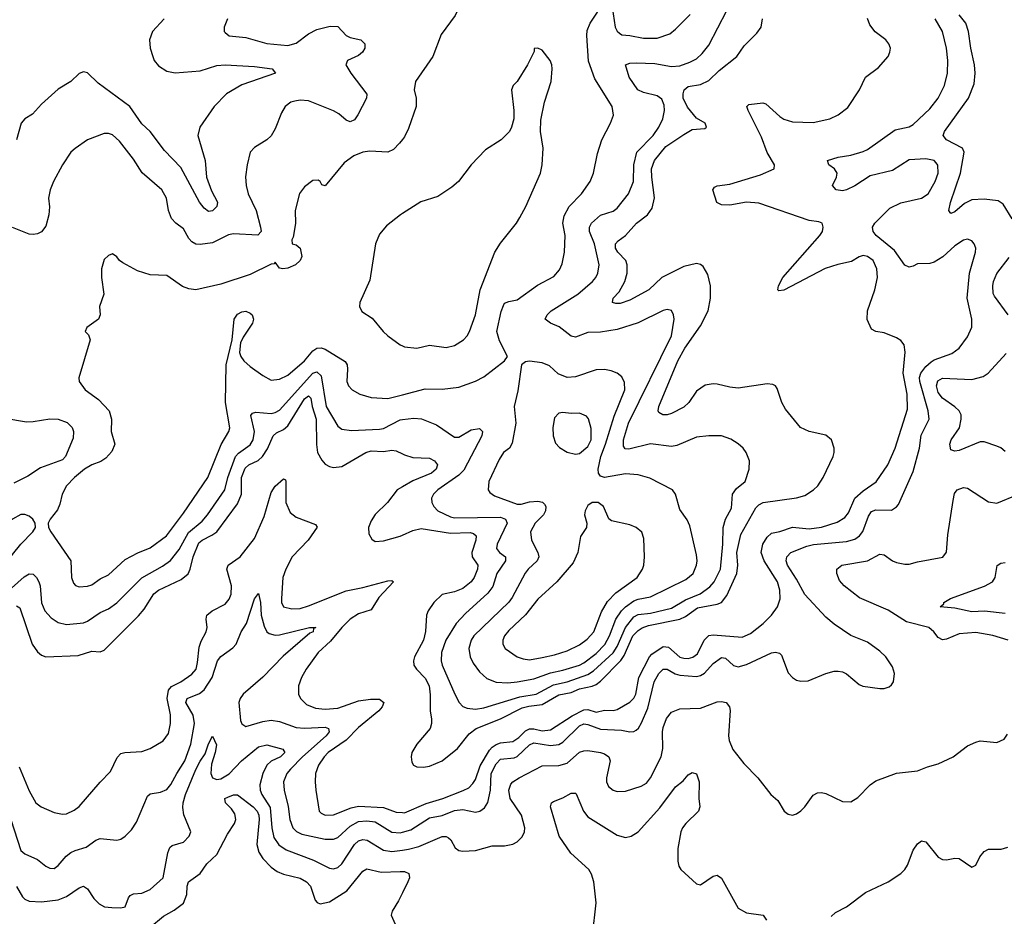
# Model space of a CAD drawing. Header units: inches. Extents: x 1694797 to 1849917, y 907313 to 1017959.
# Tile 390 of 656: x 1738165 to 1742886, y 980665 to 984966. Entities that reach past the tile are written whole.
import ezdxf

# ---------------------------------------------------------------- set-up
doc = ezdxf.new("R2010")
doc.units = ezdxf.units.IN
doc.header["$MEASUREMENT"] = 0
doc.layers.add('B7938', color=7, linetype='Continuous')
doc.layers.add('B7948', color=7, linetype='Continuous')

msp = doc.modelspace()

# ---------------------------------------------------------------- linework, layer by layer
at = {"layer": 'B7938', "color": 5}
for points, elevation in [([(1739161.1, 984970), (1739146, 984930), (1739145.5, 984910), (1739150, 984904), (1739170, 984888.9), (1739250, 984879.7), (1739350, 984851.8), (1739450, 984841.3), (1739490, 984853.2), (1739550, 984897.3), (1739590, 984918.5), (1739654.3, 984934.3), (1739690, 984933.4), (1739730.7, 984890.7), (1739750, 984881), (1739800.7, 984870), (1739820.3, 984850), (1739820.3, 984830), (1739808.8, 984810), (1739790, 984794.8), (1739737.3, 984770), (1739728.5, 984750), (1739752.2, 984710), (1739828.7, 984608.7), (1739827.4, 984590), (1739786.2, 984510), (1739770, 984485.3), (1739750, 984475.6), (1739730, 984483.6), (1739694.8, 984514.8), (1739670, 984528.3), (1739550, 984575.9), (1739510, 984579.3), (1739484.3, 984575.7), (1739464.9, 984570), (1739438.4, 984550), (1739420.5, 984519.5), (1739390, 984442.7), (1739370, 984409.4), (1739350, 984389.6), (1739290, 984352.3), (1739270.6, 984330), (1739255.8, 984270), (1739247.5, 984212.5), (1739250.2, 984170), (1739260.7, 984130), (1739299.1, 984050), (1739319.4, 983970), (1739323.2, 983950), (1739307.3, 983932.7), (1739190, 983938.7), (1739166, 983934), (1739090, 983895.3), (1739030, 983888.3), (1739010, 983889.8), (1738990, 983899.8), (1738975.8, 983915.8), (1738950, 983963.1), (1738912.8, 983990), (1738893, 984013), (1738877.8, 984050), (1738868.4, 984110), (1738846.3, 984150), (1738751.5, 984231.5), (1738710, 984296.9), (1738643.3, 984383.3), (1738610, 984413.6), (1738590, 984420.5), (1738570, 984419.7), (1738490, 984389.7), (1738430, 984348.4), (1738410, 984329.7), (1738370.2, 984269.8), (1738326.5, 984190), (1738310.3, 984150), (1738303.6, 984110), (1738307.8, 984067.8), (1738304.7, 984030), (1738290, 983975.1), (1738270, 983947.6), (1738250, 983938), (1738230, 983935.1), (1738210, 983937.6), (1738130, 983969.7)], 840), ([(1738856.9, 984970), (1738802.2, 984910), (1738787.3, 984870), (1738790.2, 984830), (1738802.6, 984790), (1738810.2, 984770), (1738830, 984744), (1738870, 984719.3), (1738910, 984710.9), (1739030, 984719.8), (1739110, 984746.2), (1739150, 984750.1), (1739290, 984741.7), (1739376, 984730), (1739390.8, 984710), (1739230, 984653.1), (1739156.1, 984610), (1739097.6, 984550), (1739028.2, 984450), (1739018.8, 984410), (1739054.2, 984290), (1739060.5, 984210), (1739084.4, 984144.4), (1739112.7, 984090), (1739110.3, 984070), (1739090, 984049.7), (1739070, 984045.7), (1739050, 984061.6), (1739027.8, 984090), (1738937.1, 984257.1), (1738859.1, 984339.1), (1738790, 984428.9), (1738750, 984466.8), (1738692.8, 984550), (1738541, 984661), (1738490, 984711.2), (1738470, 984715.1), (1738450, 984707), (1738410.6, 984670), (1738350, 984632.8), (1738270, 984561.3), (1738226.8, 984513.2), (1738190.2, 984489.8), (1738171.6, 984470), (1738150.2, 984389.8)], 820), ([(1740000, 984390.6), (1739986.8, 984373.2), (1739957, 984343), (1739930.2, 984329.8), (1739844.2, 984335.8), (1739810, 984329.8), (1739767.3, 984312.7), (1739720.3, 984279.7), (1739630, 984169.6), (1739613.2, 984173.2), (1739605.2, 984190), (1739596.1, 984196.1), (1739570, 984194.8), (1739530, 984163.5), (1739507.2, 984132.8), (1739486, 984050), (1739488.2, 983988.2), (1739476.7, 983923.3), (1739470.5, 983910), (1739470.8, 983890.8), (1739490, 983886), (1739510, 983870.5), (1739518.4, 983830), (1739510.5, 983810), (1739488, 983790), (1739450, 983774), (1739426, 983770), (1739410, 983774), (1739390, 983802), (1739385.5, 983794.5), (1739370, 983792.8), (1739270, 983743.5), (1739130, 983696.8), (1739010, 983669.8), (1738975.4, 983675.4), (1738946.1, 983686.1), (1738870, 983739.1), (1738790, 983742), (1738730, 983761.6), (1738659.1, 983799.1), (1738644, 983810), (1738630, 983828.7), (1738610, 983842), (1738590, 983835.3), (1738570, 983815.3), (1738556.3, 983770), (1738557.1, 983730), (1738568, 983650), (1738547.7, 983590), (1738550.5, 983550), (1738543, 983530), (1738487.3, 983490), (1738478.8, 983470), (1738494, 983454), (1738503, 983430), (1738448.6, 983248.6), (1738450.4, 983230), (1738478, 983190), (1738543.4, 983143.4), (1738593.1, 983090), (1738605.6, 983050), (1738603.8, 982990), (1738620.4, 982930), (1738605.9, 982894.1), (1738577.8, 982862.2), (1738553.7, 982846.3), (1738510, 982830.7), (1738476, 982810), (1738427.1, 982770), (1738389.1, 982730), (1738368.9, 982690), (1738357.4, 982642.6), (1738345.5, 982614.5), (1738310.7, 982570), (1738300.7, 982550), (1738302.8, 982530), (1738314, 982510), (1738410.2, 982370.2), (1738413.8, 982290), (1738422.7, 982262.7), (1738432.4, 982252.4), (1738450, 982246), (1738490, 982248.5), (1738510, 982255.6), (1738550, 982284.1), (1738590, 982303.2), (1738670, 982376.6), (1738731.4, 982408.6), (1738790, 982432.1), (1738869, 982490), (1738950, 982598.4), (1739067.7, 982770), (1739131.3, 982928.7), (1739167.2, 982990), (1739171.9, 983008.1), (1739152.5, 983130), (1739155.2, 983310), (1739184, 983430), (1739193.6, 983530), (1739210, 983553.4), (1739230, 983564.9), (1739250, 983567.3), (1739270, 983558.8), (1739278.8, 983550), (1739285.5, 983530), (1739281.3, 983510), (1739236.2, 983443.8), (1739224.2, 983415.8), (1739219.3, 983370), (1739225.8, 983350), (1739239.3, 983330), (1739270, 983302.6), (1739330, 983258.5), (1739370, 983236.9), (1739410, 983242.2), (1739450, 983260.1), (1739530, 983330.1), (1739570, 983377.9), (1739590, 983390.1), (1739610, 983391.5), (1739630, 983384.8), (1739726.3, 983326.3), (1739735, 983310), (1739737.1, 983290), (1739733.6, 983230), (1739741.5, 983210), (1739759.5, 983190), (1739796.3, 983170), (1739850, 983154.2), (1739930, 983148.5), (1740000, 983166.9)], 860), ([(1740000, 984035.9), (1739990.3, 984029.7), (1739923.6, 983976.4), (1739890, 983937), (1739870.3, 983890), (1739843.7, 983716.3), (1739796.3, 983610), (1739794, 983590), (1739805.8, 983565.8), (1739854.6, 983534.6), (1739908.2, 983470), (1739930.5, 983450), (1739990, 983405.5), (1740000, 983401)], 880), ([(1738048.3, 982171.7), (1738186.3, 982293.7), (1738210, 982307.9), (1738230, 982305.5), (1738245.5, 982290), (1738256.8, 982270), (1738262.8, 982250), (1738269.1, 982169.1), (1738285, 982130), (1738316.1, 982096.1), (1738350, 982074.2), (1738390, 982065.4), (1738470, 982072.9), (1738490, 982080.2), (1738550, 982122.7), (1738590, 982139.8), (1738630, 982168.6), (1738750, 982288.1), (1738850, 982344.7), (1738888.2, 982371.8), (1738930, 982424.2), (1738974.3, 982505.7), (1739039.9, 982560.1), (1739065.8, 982590), (1739148.4, 982710), (1739162.9, 982770), (1739199.4, 982870), (1739213.4, 982886.6), (1739270, 982926.1), (1739285, 982950), (1739290.4, 982990), (1739273.2, 983066.8), (1739281.1, 983078.9), (1739296.4, 983083.6), (1739370, 983076.4), (1739390, 983081.4), (1739410, 983093.5), (1739570, 983270.1), (1739590, 983276.4), (1739610, 983257.7), (1739634.1, 983110), (1739690, 983016.5), (1739710, 983002.2), (1739755.3, 982995.3), (1739890, 983001.6), (1739910, 983005.3), (1739990, 983047), (1740000, 983048.2)], 840), ([(1738150, 982155), (1738165.3, 982145.3), (1738224.1, 981970), (1738250, 981933), (1738270, 981917.1), (1738290.2, 981910.2), (1738444.4, 981915.6), (1738510, 981936.5), (1738550, 981934.3), (1738570, 981941.5), (1738734.3, 982105.7), (1738761, 982139), (1738807.5, 982212.5), (1738831.2, 982228.8), (1738939.1, 982280.9), (1738972, 982308), (1738982.5, 982330), (1738997.1, 982390), (1739024.2, 982455.8), (1739039.2, 982470), (1739086.8, 982493.2), (1739110.5, 982510), (1739210, 982643.8), (1739228.1, 982690), (1739228.1, 982770), (1739245.5, 982814.5), (1739264.3, 982830), (1739308.6, 982851.4), (1739329.2, 982870.8), (1739353.1, 982906.9), (1739380.7, 982970), (1739396.5, 982983.5), (1739430, 982999.6), (1739450, 983017.3), (1739530, 983147.6), (1739550, 983161.9), (1739560.8, 983150), (1739567.4, 983110), (1739586.9, 983050), (1739587.4, 982927.4), (1739592.7, 982890), (1739613, 982853), (1739630, 982834.5), (1739650, 982822.2), (1739670, 982817.1), (1739710, 982823), (1739825.3, 982890), (1739850, 982898.4), (1739910, 982894.7), (1739950, 982901.4), (1739970, 982897.9), (1740000, 982883.1)], 820), ([(1738093.7, 983053.7), (1738197.3, 983037.3), (1738230, 983038), (1738310, 983050.9), (1738350, 983049.4), (1738392.9, 983032.9), (1738415.8, 983010), (1738423.6, 982990), (1738421.7, 982958.3), (1738384.1, 982870), (1738370, 982855), (1738263.9, 982816.1), (1738204.4, 982775.6), (1738137.2, 982742.8)], 840), ([(1738161.5, 981381.5), (1738210, 981266.7), (1738242, 981210), (1738268, 981190), (1738330, 981162.5), (1738370, 981155), (1738390, 981157.2), (1738426.6, 981173.4), (1738450, 981191.3), (1738550, 981308.8), (1738600.5, 981359.5), (1738632.9, 981427.1), (1738650, 981446.3), (1738669, 981451), (1738750, 981455), (1738790, 981470.2), (1738852.6, 981507.4), (1738877.8, 981542.2), (1738888.5, 981590), (1738888.1, 981631.9), (1738872.7, 981710), (1738878.8, 981750), (1738892.9, 981767.1), (1738936.8, 981790), (1738990, 981825.7), (1739010.3, 981849.7), (1739017.9, 981882.1), (1739024.8, 981955.2), (1739035.2, 981984.8), (1739059.5, 982030), (1739064.3, 982050), (1739059, 982090), (1739062.8, 982110), (1739088.4, 982130), (1739150, 982161.7), (1739170, 982186.9), (1739179.3, 982210), (1739180.7, 982250), (1739157.9, 982330), (1739165.2, 982350), (1739222.4, 982390), (1739290, 982476.6), (1739337.2, 982582.8), (1739370, 982698.5), (1739390, 982727.5), (1739430, 982763.1), (1739438.8, 982758.8), (1739440.8, 982750), (1739441.2, 982650), (1739462.4, 982602.4), (1739490, 982579.8), (1739583.6, 982543.6), (1739591.2, 982531.2), (1739547.4, 982470), (1739471.9, 982390), (1739440.9, 982330), (1739427.4, 982290), (1739420.5, 982190), (1739421, 982170), (1739430.2, 982150.2), (1739470, 982139.4), (1739510, 982142.1), (1739550, 982153.7), (1739730, 982225.8), (1739810, 982241.5), (1739930, 982274.2), (1739950, 982275.5), (1739958, 982270), (1739886.3, 982193.7), (1739850, 982134.8), (1739790, 982116.1), (1739749, 982090), (1739710, 982051.1), (1739655.8, 981984.2), (1739596, 981930), (1739538.8, 981850), (1739516.5, 981810), (1739501.8, 981770), (1739502.2, 981730), (1739511.2, 981710), (1739540.5, 981680.5), (1739583, 981663), (1739630, 981658.9), (1739690, 981663.9), (1739790, 981699.1), (1739846.8, 981706.8), (1739890, 981706), (1739910.9, 981690), (1739903, 981670), (1739887.3, 981650), (1739790.1, 981570), (1739730.8, 981509.2), (1739644.6, 981450), (1739625, 981430), (1739597.8, 981390), (1739583.8, 981350), (1739581, 981310), (1739585.2, 981270), (1739601.3, 981170), (1739610, 981160.3), (1739630, 981150.2), (1739670, 981152.1), (1739754.3, 981185.7), (1739790, 981193.1), (1739910, 981187.2), (1739970, 981163.9), (1740000, 981162.2)], 780), ([(1740000, 982724.3), (1739975.3, 982710), (1739929.3, 982650), (1739870, 982591.6), (1739850, 982562.3), (1739837.6, 982530), (1739839, 982499), (1739853.4, 982473.4), (1739870, 982463.5), (1739910, 982465.9), (1739990, 982489.2), (1740000, 982493.7)], 820), ([(1738122.2, 981130), (1738170, 980980.4), (1738190, 980964), (1738250, 980938), (1738290, 980905.3), (1738310, 980895.3), (1738330, 980893.7), (1738350, 980908.7), (1738387, 980953), (1738410, 980970.3), (1738430, 980981.3), (1738482.8, 980997.2), (1738530, 981030.4), (1738550, 981038.4), (1738630, 981030.3), (1738650, 981035.3), (1738670, 981048.8), (1738700.8, 981079.2), (1738724.2, 981115.8), (1738778, 981242), (1738790, 981252.9), (1738840.2, 981259.8), (1738870, 981273.7), (1738890, 981296.9), (1738917.6, 981350), (1738957.5, 981410), (1738985.3, 981490), (1739003.7, 981590), (1738996.9, 981630), (1738961.2, 981690), (1738968.2, 981710), (1739027, 981733), (1739050, 981751.6), (1739087.5, 981810), (1739113.2, 981890), (1739130, 981911.3), (1739187.3, 981952.7), (1739202.8, 981970), (1739227.1, 982030), (1739252.4, 982070), (1739290, 982188), (1739310, 982213.4), (1739319, 982170), (1739322.5, 982110), (1739336.8, 982056.8), (1739349.4, 982030), (1739361.7, 982021.7), (1739390, 982014.1), (1739410, 982015), (1739555.3, 982050), (1739584.7, 982050), (1739574.2, 982045.8), (1739571.5, 982030), (1739556.7, 982023.3), (1739427.7, 981912.3), (1739330, 981812.1), (1739236.5, 981730), (1739222, 981710), (1739215.6, 981690), (1739224.1, 981604.1), (1739230, 981587.7), (1739250, 981575.8), (1739330, 981599.7), (1739370, 981605.8), (1739410, 981599), (1739490.6, 981570.6), (1739530, 981567.8), (1739630, 981571.9), (1739645.4, 981565.4), (1739648.7, 981550), (1739634, 981530), (1739521.6, 981430), (1739463.3, 981370), (1739446, 981350), (1739430.1, 981310), (1739432.8, 981270), (1739452.4, 981192.4), (1739460.1, 981130), (1739474.4, 981090), (1739491.4, 981071.4), (1739518.2, 981058.2), (1739630, 981035.4), (1739670, 981035.1), (1739690, 981043.2), (1739750, 981098.1), (1739790, 981119.3), (1739830, 981122.7), (1739870, 981117.7), (1739948.6, 981068.6), (1739990, 981065.2), (1740000, 981068)], 760), ([(1738150, 980808.7), (1738178, 980758), (1738190, 980747), (1738210, 980738.2), (1738270, 980733.7), (1738350, 980743.3), (1738390, 980760.1), (1738450, 980801.2), (1738470, 980808.9), (1738490, 980796.4), (1738520.9, 980750), (1738545.6, 980725.6), (1738571.1, 980711.1), (1738606.7, 980706.7), (1738650, 980705.5), (1738669.8, 980710.2), (1738686.4, 980753.6), (1738695.3, 980764.7), (1738710, 980772), (1738750, 980775.2), (1738790, 980794.2), (1738853.5, 980850), (1738874.6, 980970), (1738884.4, 980995.6), (1738895.9, 981004.1), (1738950, 981020.3), (1738978, 981050), (1738984.7, 981070), (1738951.5, 981151.5), (1738946.4, 981186.4), (1738948.2, 981210), (1738960.3, 981250), (1739010, 981368.5), (1739030, 981409.3), (1739055, 981445), (1739070, 981491.8), (1739090, 981528.4), (1739108.2, 981488.2), (1739102.1, 981450), (1739085.2, 981394.8), (1739081, 981350), (1739090, 981329.2), (1739110, 981320.9), (1739130, 981324.5), (1739170, 981348.4), (1739229.2, 981410), (1739310, 981478.3), (1739350, 981487.4), (1739426.7, 981466.7), (1739436.5, 981450), (1739414.7, 981430), (1739370.7, 981409.3), (1739350, 981389.8), (1739330, 981349.7), (1739315.7, 981295.7), (1739317.8, 981270), (1739326.4, 981250), (1739366.2, 981186.2), (1739373.3, 981090), (1739383.2, 981043.2), (1739407.2, 981007.2), (1739443.2, 980983.2), (1739574.4, 980934.4), (1739650, 980895.5), (1739670, 980893.2), (1739690, 980899.8), (1739710, 980916), (1739770, 981008.8), (1739790, 981026.9), (1739810, 981033.6), (1739830.8, 981030.8), (1739910, 980981.7), (1739950, 980975.5), (1740000, 980983)], 740), ([(1738788.2, 980611.8), (1738853.8, 980666.2), (1738906.1, 980693.9), (1738950, 980728.2), (1738966.4, 980770), (1738967.5, 980810), (1738974.7, 980830), (1739029.8, 980870), (1739062.9, 980917.2), (1739110, 980960.9), (1739161.2, 981058.8), (1739195.2, 981110), (1739200.6, 981130), (1739196.1, 981156.1), (1739180.8, 981180.8), (1739152.2, 981210), (1739148.3, 981230), (1739162.8, 981237.2), (1739190, 981247.3), (1739210, 981248.2), (1739285, 981190), (1739303.4, 981170), (1739311.5, 981150), (1739313, 981130), (1739302.5, 981010), (1739312.2, 980972.2), (1739330, 980942.3), (1739370, 980900.1), (1739399.2, 980879.2), (1739430, 980866.4), (1739510, 980847.3), (1739540.2, 980830), (1739559.1, 980810), (1739582, 980742), (1739591.2, 980731.2), (1739605.1, 980725.1), (1739650, 980733.7), (1739732.9, 980787.1), (1739810, 980881.3), (1739830, 980892.2), (1739897.5, 980877.5), (1739990, 980880.6), (1740000, 980879.9)], 720), ([(1740000, 980777.1), (1739981.1, 980738.9), (1739950.4, 980690), (1739946.4, 980670), (1739991.7, 980570), (1739996.5, 980530), (1739990, 980502.7), (1739971, 980469), (1739904.6, 980415.4), (1739870, 980369.6), (1739847.9, 980330), (1739814.3, 980245.7), (1739795.3, 980210), (1739777, 980150), (1739730.4, 980090), (1739692.7, 980010), (1739691.4, 980000)], 720)]:
    msp.add_lwpolyline(points, dxfattribs=dict(at, elevation=elevation))
at = {"layer": 'B7938', "color": 5, "elevation": 860}
msp.add_lwpolyline([(1738190, 982592.8), (1738170, 982591.6), (1738130, 982569.8), (1738052.3, 982510), (1738003.6, 982450), (1737970.5, 982390), (1737968.7, 982368.7), (1737986, 982350), (1738010, 982339.1), (1738030, 982337.1), (1738050, 982343.1), (1738070, 982353.7), (1738130, 982400.4), (1738169.7, 982450), (1738227.8, 982510), (1738240.9, 982530), (1738239.5, 982550), (1738227.8, 982570), (1738210, 982585.1)], close=True, dxfattribs=at)
at = {"layer": 'B7948', "color": 5}
for points, elevation in [([(1740000, 985101.4), (1740050, 985097.7), (1740090, 985088.7), (1740150, 985060.7), (1740251.8, 985031.8), (1740263.6, 985010), (1740253.7, 984986.3), (1740185.8, 984894.1), (1740145.3, 984790), (1740062.6, 984670), (1740057.2, 984630), (1740066.5, 984590), (1740066.5, 984550), (1740030, 984443.7), (1740010, 984403.7), (1740000, 984390.6)], 860), ([(1740000, 983166.9), (1740110, 983195.9), (1740190, 983193.5), (1740270, 983202.4), (1740350, 983232.2), (1740390, 983252.3), (1740489.3, 983330), (1740503.7, 983350), (1740465.8, 983425.8), (1740452.4, 983470), (1740473.4, 983566.6), (1740484.4, 983595.6), (1740490, 983605.3), (1740510, 983614.6), (1740550, 983621.3), (1740647.5, 983692.5), (1740725.9, 983734.1), (1740754.1, 983765.9), (1740765.9, 983794.1), (1740777.4, 983850), (1740780.2, 983930), (1740769.2, 983990), (1740775.7, 984024.3), (1740800.3, 984070), (1740859.2, 984130), (1740901, 984190), (1740916.8, 984230), (1740936.3, 984323.7), (1740956, 984390), (1740997.4, 984470), (1741012, 984508), (1741005.6, 984550), (1740922.9, 984682.8), (1740892.3, 984767.7), (1740884.5, 984890), (1740886.7, 984913.3), (1740900.7, 984950), (1740970, 985053)], 860), ([(1740000, 983048.2), (1740054.7, 983054.7), (1740092, 983052), (1740163.2, 983023.2), (1740250, 982963.5), (1740270, 982963), (1740330, 982999.1), (1740370, 983005.2), (1740384.4, 982990), (1740380.6, 982970), (1740294.2, 982805.8), (1740270, 982780.4), (1740170.2, 982710), (1740149, 982690), (1740139.6, 982670), (1740140.8, 982650), (1740150.2, 982630), (1740170.1, 982610.1), (1740230, 982580.9), (1740250, 982576.8), (1740470, 982580.1), (1740494.2, 982570), (1740502.8, 982550), (1740454.8, 982450), (1740450.9, 982430), (1740466, 982410), (1740494.5, 982390), (1740493.9, 982370), (1740452.5, 982310), (1740433.6, 982246.4), (1740410, 982215.2), (1740302.9, 982117.1), (1740258.1, 982070), (1740208.4, 981990), (1740187.1, 981930), (1740185.6, 981890), (1740191.5, 981870), (1740251, 981730), (1740272.4, 981690), (1740290, 981671.4), (1740310, 981662.7), (1740350, 981658.9), (1740390, 981664.8), (1740562.5, 981717.5), (1740640.8, 981730), (1740725, 981775), (1740790, 981789.2), (1740890, 981824.2), (1740916.8, 981843.2), (1741011, 981929), (1741030, 981959.8), (1741069.8, 982050.2), (1741110, 982100.7), (1741130, 982113.3), (1741190, 982118.8), (1741290, 982143.3), (1741357, 982183), (1741427.8, 982212.2), (1741475.1, 982244.9), (1741495, 982270), (1741524.9, 982330), (1741536.2, 982450), (1741538.3, 982530), (1741549.9, 982570), (1741577.7, 982622.3), (1741582.9, 982690), (1741602.8, 982717.2), (1741643.6, 982750), (1741663.6, 982810), (1741664, 982850), (1741648.5, 982890), (1741633.5, 982910), (1741610, 982932.1), (1741574.4, 982954.4), (1741530, 982969.8), (1741470, 982969.8), (1741410, 982962.8), (1741316.8, 982923.2), (1741290, 982918.4), (1741190, 982931.1), (1741086.3, 982906.3), (1741067.9, 982907.9), (1741059.6, 982919.6), (1741059.9, 982950), (1741084.6, 983030), (1741290.9, 983450), (1741302.7, 983530), (1741300.5, 983550), (1741290.9, 983570.9), (1741270, 983575.4), (1741250, 983570.9), (1741130, 983512), (1741030, 983479.1), (1740950, 983467.3), (1740890, 983465.1), (1740830, 983442.4), (1740810, 983447), (1740752.5, 983492.5), (1740710.6, 983510.6), (1740684.7, 983530), (1740693.7, 983550), (1740713.7, 983570), (1740842, 983650), (1740911.4, 983710), (1740927.4, 983730), (1740937.5, 983750), (1740943.2, 983790), (1740921.5, 983890), (1740897.2, 983950), (1740896.6, 983970), (1740906.6, 983990), (1740950, 984028.9), (1741010, 984047.3), (1741030, 984062), (1741084.8, 984130), (1741108.6, 984190), (1741109.2, 984270), (1741123.9, 984330), (1741202.8, 984410), (1741229.2, 984450), (1741248.5, 984490), (1741257.7, 984530), (1741255.3, 984555.3), (1741243.9, 984583.9), (1741221.3, 984601.3), (1741156.2, 984616.2), (1741129.7, 984630), (1741088.2, 984690), (1741069.4, 984750), (1741090, 984758), (1741121.6, 984758.4), (1741210, 984756.1), (1741290, 984742.1), (1741330, 984745), (1741378.5, 984761.5), (1741410, 984778), (1741437.1, 984802.9), (1741470, 984843.2), (1741555.8, 985010)], 840), ([(1741005.7, 985025.7), (1741020.2, 984930), (1741030.1, 984910.1), (1741040.5, 984900.5), (1741052.8, 984892.8), (1741090, 984890.1), (1741156.8, 984876.8), (1741222.1, 984877.9), (1741282.2, 984897.8), (1741310, 984920.3), (1741379.7, 984990)], 860), ([(1740000, 981162.2), (1740010, 981161.6), (1740114.6, 981205.4), (1740194.2, 981230), (1740292, 981268), (1740318.2, 981281.8), (1740338.6, 981301.4), (1740350, 981321.2), (1740373.6, 981386.4), (1740417.6, 981462.4), (1740430, 981477.1), (1740450, 981489.7), (1740470, 981496.4), (1740530, 981503.4), (1740557.7, 981522.3), (1740590, 981554.1), (1740610, 981564), (1740630, 981564.2), (1740670, 981554.5), (1740710, 981559.3), (1740814, 981626), (1740870, 981655.5), (1740890, 981656.2), (1740930, 981643.9), (1740970, 981653.5), (1741010, 981652.6), (1741030, 981656.6), (1741090, 981692.1), (1741109.2, 981710.8), (1741119.3, 981730), (1741133.7, 981810), (1741184.7, 981910), (1741196.9, 981923.2), (1741250, 981958.7), (1741276.4, 981956.4), (1741330, 981908.7), (1741350, 981902.5), (1741370, 981902.4), (1741392.6, 981907.4), (1741415.7, 981924.3), (1741447.3, 981990), (1741470, 982011.5), (1741490, 982015.3), (1741630, 982003.6), (1741670, 982021.6), (1741729.8, 982070), (1741769.8, 982110), (1741799.3, 982150), (1741811.9, 982188.1), (1741810.5, 982230), (1741799.4, 982270), (1741734.7, 982370), (1741720.7, 982410), (1741728.8, 982450), (1741750, 982484.1), (1741770, 982503.5), (1741810, 982511.5), (1741870, 982531.3), (1741950, 982523.4), (1742010, 982531.6), (1742084.4, 982555.6), (1742121.7, 982578.3), (1742139.1, 982600.9), (1742170.4, 982670), (1742210, 982706.3), (1742271.5, 982748.5), (1742328.5, 982830), (1742363.4, 982910), (1742422.6, 983097.4), (1742420.3, 983170), (1742401.4, 983270), (1742411.8, 983371.8), (1742406.4, 983406.4), (1742390, 983427.6), (1742370, 983439.7), (1742310, 983463.7), (1742270, 983469.5), (1742250, 983480.9), (1742228.2, 983528.2), (1742229.8, 983570), (1742266.1, 983670), (1742278.3, 983730), (1742275.9, 983770), (1742257.6, 983810), (1742230, 983830.7), (1742210, 983834.4), (1742190, 983828.7), (1742154.4, 983805.6), (1742087.8, 983792.2), (1742027.5, 983772.5), (1741830, 983669.2), (1741804.5, 983664.5), (1741801.1, 983670), (1741803.4, 983690), (1741824.6, 983730), (1742002.3, 983930), (1742014.2, 983950), (1742018.5, 983970), (1742012.8, 983990), (1741996.8, 983996.8), (1741950, 984003.2), (1741710, 984085.4), (1741650, 984090.3), (1741570, 984076.7), (1741530, 984077.3), (1741508.6, 984088.6), (1741489, 984150), (1741496.8, 984163.2), (1741510, 984169.1), (1741570, 984177), (1741717.7, 984222.3), (1741782.9, 984250), (1741784, 984270), (1741748.5, 984328.5), (1741722.1, 984402.1), (1741658.1, 984530), (1741651.1, 984550), (1741661.6, 984558.4), (1741727.8, 984567.8), (1741743, 984563), (1741810, 984501.7), (1741830, 984488.9), (1741870, 984476.3), (1741970, 984472.9), (1742049.2, 984490), (1742089.4, 984510), (1742135.7, 984544.3), (1742191.6, 984630), (1742221.6, 984690), (1742282.8, 984737.2), (1742329.3, 984790), (1742338, 984810), (1742340.9, 984830), (1742332.7, 984850), (1742318, 984870), (1742267.9, 984907.9), (1742241.6, 984941.6), (1742230.8, 984970.8)], 780), ([(1740000, 982493.7), (1740050, 982516.1), (1740090, 982524.8), (1740230, 982502.9), (1740325.4, 982505.4), (1740340.6, 982500.6), (1740353.1, 982490), (1740352.4, 982470), (1740332.7, 982410), (1740334.1, 982390), (1740361.2, 982350), (1740359.6, 982330), (1740344.8, 982290), (1740330.1, 982269.9), (1740290, 982237.5), (1740250, 982220.9), (1740190.8, 982209.2), (1740150.2, 982170), (1740124, 982130), (1740116.1, 982110), (1740111.4, 982031.4), (1740101, 981990), (1740057.3, 981910), (1740053.1, 981890), (1740055.5, 981870), (1740067.8, 981850), (1740110, 981807.4), (1740128, 981770), (1740133.3, 981726.7), (1740133.6, 981650), (1740139.8, 981610), (1740140.2, 981590), (1740133.9, 981566.1), (1740069, 981490), (1740045.8, 981450), (1740041.8, 981430), (1740044.7, 981404.7), (1740052.7, 981390), (1740070, 981382.6), (1740100.6, 981380.6), (1740130, 981385.4), (1740190, 981410.1), (1740264.2, 981470), (1740320.5, 981539.5), (1740354.2, 981565.8), (1740470, 981611.7), (1740574.8, 981665.2), (1740606.5, 981673.5), (1740670, 981680.9), (1740750, 981727.9), (1740810, 981738.5), (1740850, 981756.5), (1740910, 981768.8), (1740930, 981777.4), (1740950, 981792.4), (1741048.2, 981891.8), (1741063.6, 981916.4), (1741105.8, 982010), (1741130, 982035.7), (1741150, 982048.7), (1741180.5, 982059.5), (1741330.4, 982089.6), (1741357.5, 982102.5), (1741415.3, 982144.7), (1741510, 982161.6), (1741529.6, 982170.4), (1741555.7, 982204.3), (1741604.3, 982310), (1741608, 982350), (1741603.6, 982410), (1741623.5, 982496.5), (1741695.5, 982624.5), (1741710, 982639.1), (1741730.3, 982649.7), (1741890, 982673), (1741930, 982684.2), (1741972.2, 982710), (1741992.1, 982730), (1742018.4, 982770), (1742066.2, 982870), (1742071.1, 982890), (1742071, 982911), (1742058, 982950), (1742030, 982972.8), (1741950, 982989.8), (1741909.7, 983010), (1741837.3, 983097.3), (1741820.4, 983130), (1741797, 983197), (1741790, 983209.3), (1741776.1, 983216.1), (1741750, 983219.7), (1741610, 983198.2), (1741570, 983202.4), (1741510, 983217.2), (1741490, 983218.7), (1741452.4, 983212.4), (1741410, 983183.5), (1741373.5, 983130), (1741350, 983107.6), (1741290, 983076.8), (1741270, 983070.9), (1741249, 983070), (1741230, 983080.9), (1741226.4, 983090), (1741229.1, 983110), (1741320.1, 983330), (1741354.3, 983390), (1741430, 983496.9), (1741465.8, 983570), (1741477.2, 983630), (1741476.8, 983690), (1741464, 983744), (1741441.8, 983781.8), (1741430, 983791), (1741410, 983796.2), (1741350, 983782.6), (1741244, 983730), (1741181.9, 983670), (1741090, 983620.4), (1741045, 983605), (1741024.1, 983604.1), (1741007.6, 983610), (1741011.2, 983630), (1741039, 983661), (1741066.9, 983710), (1741078.6, 983750), (1741078, 983790), (1741072.1, 983810), (1741033.3, 983850), (1741022.2, 983870), (1741022.4, 983890), (1741034.7, 983905.3), (1741070, 983930.2), (1741122, 983990), (1741175.9, 984030), (1741198.4, 984061.6), (1741208.7, 984111.3), (1741195.6, 984210), (1741194.7, 984250), (1741209.4, 984290), (1741263.2, 984356.8), (1741350, 984415), (1741390, 984438.5), (1741450, 984443.8), (1741458, 984450), (1741452, 984470), (1741410, 984494.2), (1741366.7, 984546.7), (1741347.2, 984590), (1741345.7, 984610), (1741351.3, 984628.7), (1741370, 984644.7), (1741430, 984655.4), (1741470, 984674), (1741518.5, 984721.5), (1741604.4, 984790), (1741639.1, 984840.9), (1741699.4, 984900.6), (1741719.8, 984930), (1741727.1, 984970)], 820), ([(1740000, 981068), (1740040.7, 981079.3), (1740130, 981136.6), (1740191.2, 981148.8), (1740250, 981171.8), (1740290, 981177.2), (1740350, 981165.3), (1740371, 981169), (1740394.2, 981185.8), (1740409.4, 981210.6), (1740421.9, 981270), (1740425.4, 981350), (1740450, 981395.9), (1740470, 981419.5), (1740535.5, 981424.5), (1740550, 981431.6), (1740610, 981487.8), (1740630, 981496.5), (1740710, 981483.6), (1740750, 981488.7), (1740770, 981500.4), (1740850, 981579.3), (1740870, 981588.1), (1740890, 981584.9), (1740950, 981562.4), (1741050, 981557.5), (1741090, 981550.1), (1741110, 981551.1), (1741121.7, 981558.2), (1741132.3, 981567.7), (1741146.9, 981593.1), (1741177.2, 981662.8), (1741207.8, 981790), (1741230, 981829.1), (1741250, 981850.2), (1741270, 981850.1), (1741308.6, 981828.6), (1741330, 981822.3), (1741410, 981815.9), (1741430, 981820.4), (1741448.1, 981831.9), (1741490, 981877.7), (1741530, 981906.5), (1741550, 981903.2), (1741587.6, 981867.6), (1741610, 981861.6), (1741650, 981872.1), (1741770, 981928.2), (1741790, 981932.4), (1741807.9, 981927.9), (1741817.4, 981917.4), (1741850, 981833.4), (1741870, 981810.4), (1741890, 981798.4), (1741910, 981792.4), (1741945.6, 981794.4), (1742030, 981830.4), (1742070, 981841.6), (1742090, 981841.6), (1742110, 981838.4), (1742130, 981828.2), (1742190, 981776.3), (1742208.6, 981768.6), (1742290, 981757.6), (1742310, 981758.4), (1742333.6, 981766.4), (1742345.4, 981774.6), (1742354.5, 981790), (1742359.6, 981830), (1742350, 981861.2), (1742317.6, 981910), (1742290, 981936.2), (1742230, 981980.7), (1742150, 982011.6), (1742070, 982066), (1742030, 982099.7), (1741929.3, 982209.3), (1741890, 982282.9), (1741846.4, 982350), (1741839.8, 982370), (1741843.5, 982390), (1741863.1, 982410), (1741938.9, 982441.1), (1741971.6, 982448.4), (1742130, 982462.6), (1742170, 982474.8), (1742192.1, 982490), (1742208.8, 982511.2), (1742236, 982584), (1742250, 982606.9), (1742270, 982615.3), (1742346.3, 982613.7), (1742370, 982628.8), (1742379.7, 982640.3), (1742450, 982798.4), (1742480.5, 982910), (1742487.2, 982972.8), (1742525.7, 983050), (1742520.9, 983090), (1742480.9, 983230), (1742480.5, 983250), (1742486.7, 983270), (1742510, 983302.4), (1742535.1, 983324.9), (1742550, 983334.1), (1742635, 983365), (1742670.5, 983389.5), (1742710, 983444.9), (1742730.8, 983490.8), (1742730.7, 983530), (1742707.9, 983630), (1742720.2, 983750), (1742748.4, 983850), (1742749.7, 983870), (1742742.4, 983890), (1742730, 983905.1), (1742710, 983912.6), (1742690, 983907.8), (1742650, 983880.5), (1742592.2, 983827.8), (1742550, 983802.7), (1742530, 983796), (1742470, 983794), (1742450, 983783), (1742430, 983779.1), (1742410, 983788.2), (1742359.2, 983859.2), (1742272.5, 983930), (1742257.3, 983950), (1742254.9, 983970), (1742265.2, 983990), (1742338.3, 984061.7), (1742390, 984088.1), (1742489.9, 984110.1), (1742521.4, 984130), (1742554.5, 984190), (1742568.9, 984230), (1742567.9, 984267.9), (1742559.5, 984279.5), (1742549.5, 984290), (1742510, 984299.1), (1742430, 984293.3), (1742350, 984241.8), (1742243.8, 984216.2), (1742170, 984169), (1742130, 984149.1), (1742110, 984144.8), (1742080.9, 984150), (1742062.9, 984170), (1742082.4, 984210), (1742084.5, 984230), (1742072.7, 984250), (1742044.5, 984270), (1742039, 984290), (1742090, 984307), (1742150, 984315.9), (1742210, 984334), (1742230, 984343.5), (1742362.8, 984437.2), (1742430, 984451.3), (1742450, 984462.6), (1742530, 984538.3), (1742569.8, 984590), (1742599.8, 984650), (1742614, 984710), (1742615.1, 984770), (1742609.8, 984830), (1742590, 984909.5), (1742555.2, 984970)], 760), ([(1742924.3, 984010), (1742880.4, 984080.3), (1742856.6, 984096.6), (1742790, 984105.4), (1742730, 984102), (1742695.3, 984084.7), (1742650, 984043.8), (1742630, 984036.3), (1742619.8, 984050), (1742628.3, 984088.3), (1742676.6, 984230), (1742694.7, 984330), (1742686.2, 984350), (1742608.7, 984390), (1742593.6, 984410), (1742599.1, 984430), (1742715.5, 984590), (1742741.5, 984658.5), (1742747.3, 984710), (1742744.2, 984750), (1742725.6, 984830), (1742715.1, 984910), (1742701.5, 984950), (1742670, 984988.7)], 740), ([(1740000, 983401), (1740010, 983396.4), (1740070, 983390.4), (1740130, 983404.9), (1740210, 983394), (1740250, 983403.2), (1740292.3, 983430), (1740311, 983449), (1740322.5, 983470), (1740349.8, 983550), (1740373.2, 983670), (1740442.9, 983850), (1740470, 983893.4), (1740546.6, 983990), (1740563, 984017), (1740592.3, 984070), (1740662, 984230), (1740671, 984270), (1740675.1, 984350), (1740662.4, 984430), (1740663.9, 984483.9), (1740681.3, 984570), (1740713.3, 984670), (1740718.4, 984730), (1740717, 984750), (1740709.3, 984770), (1740670, 984819), (1740650, 984828.7), (1740632.7, 984827.3), (1740632.7, 984812.7), (1740600.7, 984750), (1740550.4, 984669.6), (1740531, 984650), (1740522.8, 984630), (1740534.8, 984530), (1740534.8, 984490), (1740524, 984450), (1740513.4, 984430), (1740473.4, 984390), (1740398.3, 984341.7), (1740330, 984269.4), (1740268.5, 984190), (1740237.4, 984162.6), (1740170, 984118.5), (1740088.2, 984091.8), (1740000, 984035.9)], 880), ([(1742904.2, 983550), (1742839.3, 983639.3), (1742833.2, 983653.2), (1742831.2, 983690), (1742834.4, 983710), (1742850, 983747.6), (1742910, 983825.5)], 740), ([(1742890, 982894.5), (1742870, 982911.8), (1742850, 982920.7), (1742790, 982941.6), (1742770, 982940.5), (1742670, 982899.8), (1742650, 982895.8), (1742630, 982902), (1742625.3, 982930), (1742632.3, 982950), (1742671.3, 983008.7), (1742680.2, 983050), (1742679.2, 983070), (1742669.8, 983090), (1742650, 983108.4), (1742589.7, 983149.7), (1742570, 983178), (1742560.8, 983210), (1742567.1, 983232.9), (1742590, 983246.2), (1742730, 983240.5), (1742784.9, 983255.1), (1742809.8, 983270.2), (1742894.7, 983365.3)], 740), ([(1740000, 982883.1), (1740010, 982878.1), (1740050, 982865.7), (1740130, 982862.3), (1740154.6, 982850), (1740169, 982830), (1740162.6, 982810), (1740140.2, 982790), (1740050, 982753.3), (1740000, 982724.3)], 820), ([(1742905.2, 981990), (1742832.2, 982012.2), (1742750, 982026), (1742670, 982020.7), (1742610, 981993.8), (1742590, 981990.9), (1742570, 982001.7), (1742547.8, 982030), (1742524, 982050), (1742417.1, 982077.1), (1742330, 982133.6), (1742192.2, 982192.2), (1742118.4, 982250), (1742096.4, 982276.4), (1742082.6, 982310), (1742083, 982330), (1742106.6, 982350), (1742230, 982370.1), (1742290, 982401.8), (1742310, 982399.6), (1742350, 982370.3), (1742370, 982361.7), (1742410, 982353.4), (1742430, 982353.7), (1742470, 982365.7), (1742591.8, 982388.2), (1742610, 982412), (1742614.9, 982494.9), (1742641, 982659), (1742647.6, 982692.4), (1742660.9, 982710), (1742690, 982722.4), (1742710, 982718.4), (1742810, 982652.7), (1742850, 982646), (1742951.3, 982688.7)], 740), ([(1742890, 982117.9), (1742791.2, 982128.8), (1742730, 982125.2), (1742650, 982143.4), (1742579, 982150), (1742595.9, 982164.1), (1742597, 982170), (1742628, 982190), (1742791.9, 982248.1), (1742829.8, 982270), (1742842, 982290), (1742852.3, 982347.7), (1742870, 982359.6), (1742890, 982362.8)], 720), ([(1740000, 980983), (1740030, 980987.4), (1740079.6, 981000.4), (1740190, 981047.5), (1740210, 981047.1), (1740221.2, 981041.2), (1740232, 981032), (1740253.8, 980993.8), (1740270, 980981.1), (1740290, 980976.9), (1740350, 980980.3), (1740430, 981003.6), (1740490, 981003.1), (1740530, 981010.4), (1740550, 981022.4), (1740574.3, 981045.7), (1740585.3, 981070), (1740587.9, 981090), (1740570.6, 981150), (1740516.8, 981230), (1740510.6, 981270), (1740520.7, 981299.3), (1740529.4, 981310.6), (1740560.4, 981330), (1740670, 981386.4), (1740750, 981388.4), (1740790, 981399.3), (1740850, 981451.6), (1740870, 981459.4), (1740890, 981460.5), (1740950, 981451.5), (1740970, 981444.7), (1740990.1, 981430.1), (1740995.8, 981410), (1740978.2, 981330), (1740978.3, 981310), (1740988.2, 981288.2), (1741010, 981270.4), (1741030, 981263.6), (1741070, 981264.9), (1741145.2, 981290), (1741170, 981304.4), (1741190, 981328.5), (1741240.6, 981430), (1741249.2, 981470), (1741246.9, 981550), (1741250, 981570.4), (1741266.3, 981613.7), (1741290, 981644.9), (1741330, 981660.3), (1741430, 981662.7), (1741510, 981694), (1741530, 981696), (1741553.4, 981690), (1741568.5, 981670), (1741572.2, 981652.2), (1741563.7, 981530), (1741567.7, 981507.7), (1741584.9, 981464.9), (1741637.3, 981397.3), (1741704, 981330), (1741766.8, 981250), (1741799.9, 981219.9), (1741831, 981170), (1741850, 981154.8), (1741870, 981150.7), (1741890, 981156.3), (1741910, 981170.7), (1741930, 981190.8), (1741970, 981246.8), (1741990, 981257.3), (1742010, 981259.1), (1742030, 981253.4), (1742110, 981216.3), (1742150, 981214), (1742184.4, 981235.6), (1742243.6, 981296.4), (1742270, 981314.3), (1742370, 981351.6), (1742470, 981362.4), (1742517.7, 981382.3), (1742570, 981396.4), (1742641.2, 981430), (1742710, 981482), (1742750, 981500.7), (1742770, 981506.8), (1742850, 981498.8), (1742886, 981514), (1742902, 981538)], 740), ([(1740912.3, 980572.3), (1740929.9, 980730), (1740918.2, 980830), (1740907.5, 980867.5), (1740893.7, 980890), (1740807.9, 980967.9), (1740752.1, 981050), (1740709.8, 981190), (1740715.6, 981210), (1740724, 981216), (1740770, 981232.8), (1740810, 981255.3), (1740830, 981256.4), (1740832.7, 981252.7), (1740868.1, 981170), (1740890, 981142.3), (1741030, 981054.7), (1741070, 981043.2), (1741097.4, 981050), (1741130, 981069.5), (1741234.6, 981185.4), (1741310, 981285.7), (1741345.7, 981314.3), (1741370, 981343), (1741390, 981355.5), (1741410, 981348), (1741423.6, 981310), (1741421.2, 981230), (1741426.5, 981190), (1741420.2, 981170), (1741359, 981110), (1741343.2, 981090), (1741335.9, 981070), (1741320.9, 980990), (1741321.1, 980930), (1741325.7, 980905.7), (1741335.3, 980890), (1741410, 980820.4), (1741430, 980816.4), (1741490, 980857.1), (1741510, 980863), (1741530, 980847.7), (1741610, 980704), (1741650, 980682), (1741730.5, 980670.5), (1741746.7, 980646.7)], 720), ([(1742055.4, 980664.6), (1742076.9, 980683.1), (1742130, 980710.4), (1742220.1, 980779.9), (1742329.2, 980830), (1742390, 980870.4), (1742410, 980888.7), (1742422.7, 980910), (1742450, 980983), (1742470, 981013.4), (1742490, 981027.7), (1742510, 981022), (1742570, 980948.2), (1742590, 980937.1), (1742610, 980936.4), (1742650, 980944.4), (1742670, 980942.4), (1742730, 980900.7), (1742736.6, 980903.4), (1742750, 980910.8), (1742769.6, 980950), (1742790, 980976.4), (1742810, 980987), (1742872.2, 980987.8), (1742902.7, 980997.3)], 720), ([(1740000, 980879.9), (1740010, 980879.2), (1740031.6, 980870), (1740033.4, 980850), (1740026.2, 980830), (1740000, 980777.1)], 720)]:
    msp.add_lwpolyline(points, dxfattribs=dict(at, elevation=elevation))
for points, elevation in [([(1740610, 983328), (1740590, 983324.5), (1740570.4, 983309.6), (1740553.7, 983186.3), (1740536.1, 983110), (1740543.8, 983030), (1740526.1, 982933.9), (1740512.9, 982910), (1740484.7, 982890), (1740464.3, 982855.7), (1740415, 982750), (1740411.2, 982711.2), (1740418.6, 982698.6), (1740441.7, 982681.7), (1740550, 982642.2), (1740570, 982642), (1740610, 982653.4), (1740650, 982656.2), (1740671.8, 982651.8), (1740681.8, 982641.8), (1740687.7, 982630), (1740686, 982610), (1740676.9, 982590), (1740636.3, 982550), (1740614.3, 982510), (1740619, 982470), (1740650.2, 982410), (1740654.8, 982390), (1740647, 982370), (1740603.2, 982330), (1740589.1, 982310.9), (1740526.3, 982193.7), (1740510, 982171.6), (1740342.1, 982010), (1740329.5, 981990), (1740319.1, 981950), (1740324.6, 981910), (1740339.1, 981879.1), (1740370, 981836.9), (1740405.3, 981805.3), (1740450, 981788.7), (1740505.5, 981785.5), (1740550, 981789.7), (1740630, 981804.1), (1740710, 981833.2), (1740770, 981845.7), (1740848.7, 981870), (1740870, 981881.5), (1740930, 981926.2), (1740971, 981969), (1740993.7, 982010), (1741023.8, 982090), (1741050.2, 982129.8), (1741070.4, 982149.6), (1741110, 982177.5), (1741130, 982185.6), (1741190, 982196.9), (1741360, 982280), (1741393.8, 982310), (1741410.6, 982350), (1741413.8, 982370), (1741410, 982399), (1741378.4, 982538.4), (1741366.4, 982566.4), (1741330, 982616), (1741309.7, 982689.7), (1741295.1, 982710), (1741186.4, 982766.4), (1741130, 982782.8), (1741070, 982787.3), (1740970, 982770.6), (1740950, 982776.4), (1740940.2, 982790), (1740939.1, 982810), (1740951.1, 982870), (1740974.6, 982930), (1741015.7, 983064.3), (1741066.6, 983190), (1741065.2, 983225.2), (1741053, 983253), (1741030.7, 983270.7), (1741001.2, 983281.2), (1740970, 983287.8), (1740930, 983285.7), (1740830, 983252.7), (1740790, 983249.9), (1740746.5, 983266.5), (1740704.9, 983304.9), (1740670, 983320.4)], 860), ([(1740770, 983082.4), (1740750, 983078.7), (1740730, 983055.8), (1740721.2, 983010), (1740722.7, 982970), (1740734.3, 982934.3), (1740753.3, 982913.3), (1740790, 982891.6), (1740830, 982881), (1740850, 982884.3), (1740890, 982918), (1740905.2, 982950), (1740905.2, 983005.2), (1740892, 983052), (1740883.3, 983063.3), (1740850, 983077.7), (1740810, 983076.8)], 880), ([(1740938.4, 982650), (1740910, 982649.8), (1740890, 982635.3), (1740876.3, 982610), (1740874, 982590), (1740884.2, 982550), (1740882.4, 982530), (1740853.5, 982486.5), (1740841.7, 982410), (1740819.3, 982360.7), (1740740.2, 982270), (1740650, 982185.8), (1740590, 982111.3), (1740510, 982035.7), (1740490.2, 982010), (1740481.8, 981990), (1740481.1, 981970), (1740492.4, 981950), (1740550, 981909.3), (1740579.4, 981899.4), (1740610, 981895.9), (1740670, 981906.9), (1740730, 981919.1), (1740790, 981938.4), (1740850, 981967.2), (1740886.3, 981993.7), (1740917.4, 982030), (1740954.4, 982125.6), (1740984.2, 982175.8), (1741024.1, 982215.9), (1741126.4, 982290), (1741152, 982330), (1741158.2, 982350), (1741160.8, 982390), (1741157.2, 982477.2), (1741148.4, 982508.4), (1741120.9, 982530), (1741090, 982542.7), (1741002.3, 982562.3), (1740990, 982572.3), (1740963.8, 982630)], 880)]:
    msp.add_lwpolyline(points, close=True, dxfattribs=dict(at, elevation=elevation))

doc.saveas('drawing.dxf')
